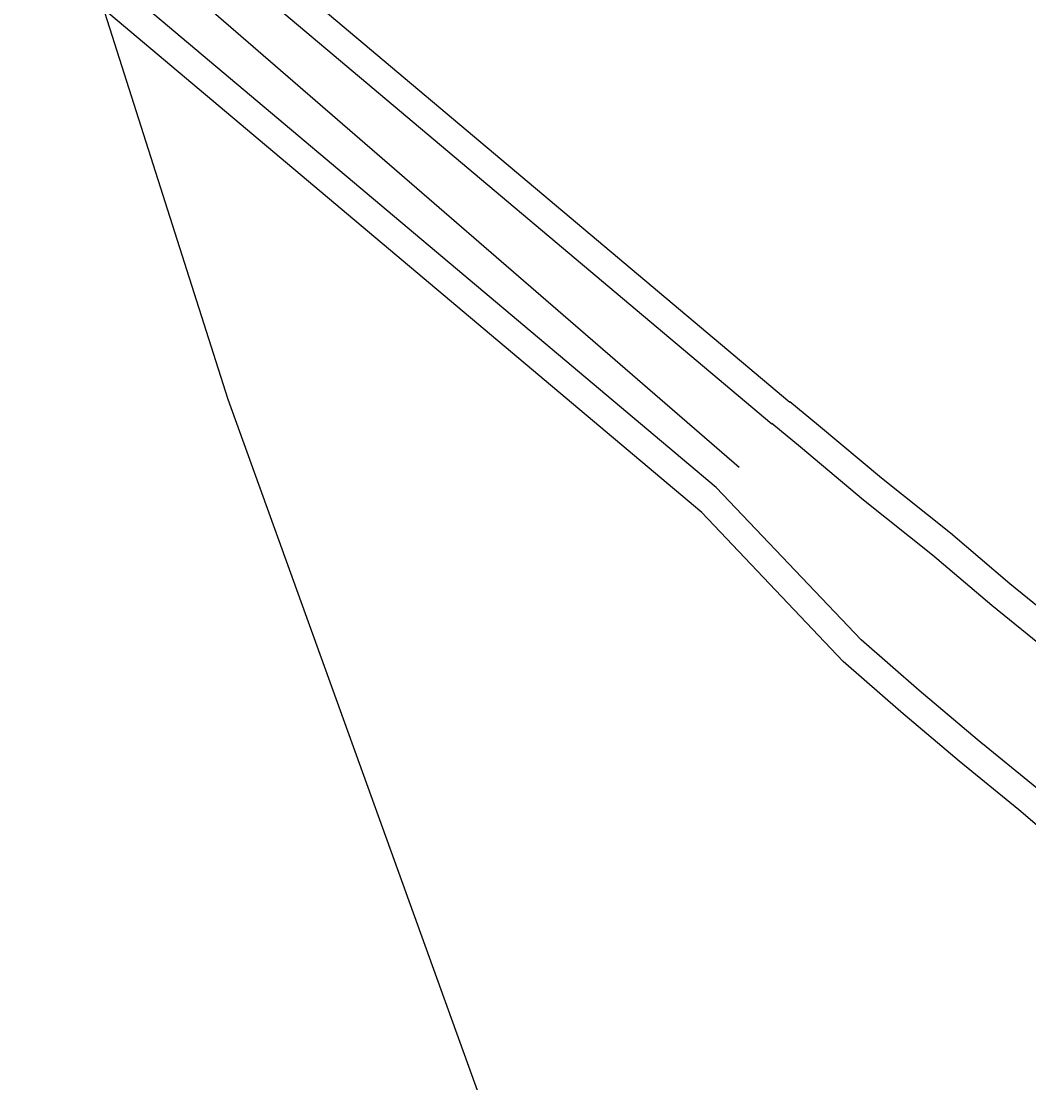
# Model space of a CAD drawing. Extents: x 2384780 to 2405432, y 547869 to 573706.
# Drawn here: x 2391351 to 2392066, y 553286 to 554040 of the extents above; entities that cross this region are included whole.
import ezdxf

# ---------------------------------------------------------------- set-up
doc = ezdxf.new("R2010")
doc.units = 0
for name, color, linetype in [('Old_Level_6', 7, 'Continuous'), ('Prop Buffer Zone 1', 7, 'Continuous'), ('Prop Buffer Zone 2', 7, 'Continuous')]:
    doc.layers.add(name, color=color, linetype=linetype)

msp = doc.modelspace()

# ---------------------------------------------------------------- linework, layer by layer
at = {"layer": 'Old_Level_6'}
for p, q in [((2391860.48, 553722.89), (2391400.97, 554120.89)), ((2391400.25, 554075.91), (2391497.29, 553771.37)), ((2391497.29, 553771.37), (2391720.49, 553152.56))]:
    msp.add_line(p, q, dxfattribs=at)
at = {"layer": 'Prop Buffer Zone 1'}
for p, q in [((2391883.61, 553753.75), (2391434.22, 554132.1)), ((2391844.11, 553708.58), (2391370.74, 554107.11)), ((2391947.17, 553600.49), (2391844.11, 553708.58))]:
    msp.add_line(p, q, dxfattribs=at)
for points in [[(2392177.63, 553509.86), (2392164.85, 553520.05), (2392123.21, 553555.21), (2392081.34, 553591.27), (2392039.88, 553624.96), (2391997.76, 553660.71), (2391948.74, 553699.74), (2391903.89, 553737.3), (2391883.54, 553754.18)], [(2392124.09, 553451.55), (2392114.2, 553459), (2392071.87, 553495.09), (2392029.39, 553529.69), (2391988.35, 553564.47), (2391947.17, 553600.49)]]:
    msp.add_lwpolyline(points, dxfattribs=at)
at = {"layer": 'Prop Buffer Zone 2'}
for p, q in [((2391896.49, 553769.05), (2391456.39, 554139.58)), ((2391833.93, 553691), (2391350.6, 554097.93)), ((2391934.35, 553585.14), (2391833.93, 553691))]:
    msp.add_line(p, q, dxfattribs=at)
for points in [[(2392190.24, 553525.38), (2392177.53, 553535.51), (2392136.18, 553570.42), (2392094.18, 553606.61), (2392052.66, 553640.35), (2392010.46, 553676.16), (2391961.4, 553715.23), (2391916.7, 553752.66), (2391896.3, 553769.57)], [(2392111.63, 553435.9), (2392101.68, 553443.39), (2392059.07, 553479.73), (2392016.62, 553514.31), (2391975.31, 553549.32), (2391934.35, 553585.14)]]:
    msp.add_lwpolyline(points, dxfattribs=at)

doc.saveas('drawing.dxf')
